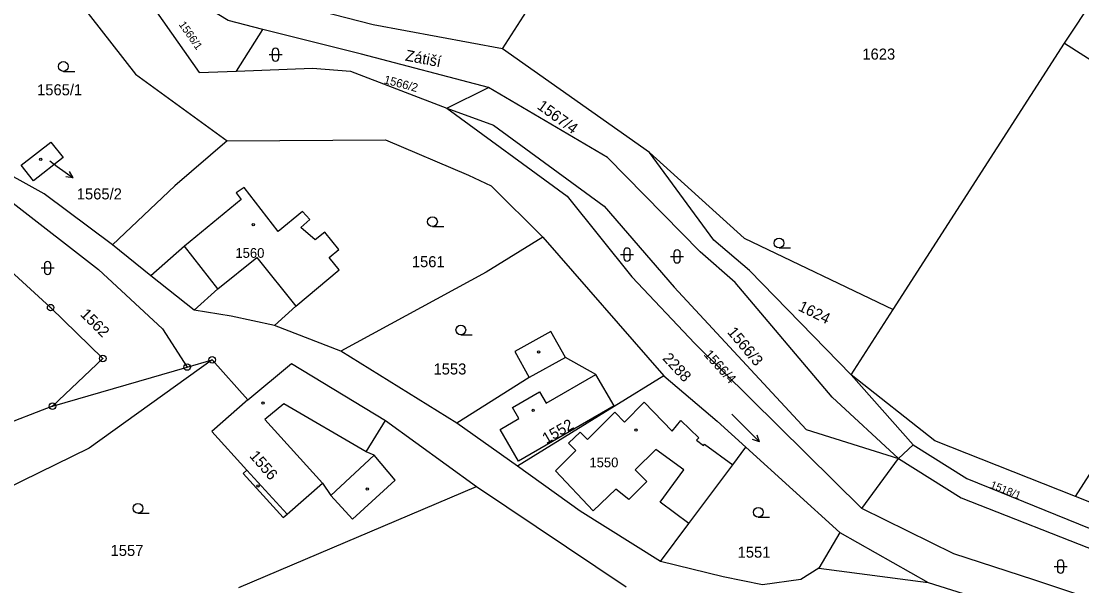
# Model space of a CAD drawing. Extents: x -504988 to -494607, y -1123820 to -1114018.
# Drawn here: x -498628 to -498464.5, y -1118625.4 to -1118538.5 of the extents above; entities that cross this region are included whole.
import ezdxf

# ---------------------------------------------------------------- set-up
doc = ezdxf.new("R2010")
doc.units = 0
for name, color, linetype in [('Hranice parcel', 7, 'Continuous'), ('Parcelní čísla', 7, 'Continuous'), ('Pop  PČ popisy', 7, 'Continuous'), ('Vnitřní kresba', 7, 'Continuous'), ('Značky bodu BP', 7, 'Continuous'), ('Značky budov', 7, 'Continuous'), ('Značky kultur', 7, 'Continuous')]:
    doc.layers.add(name, color=color, linetype=linetype)

msp = doc.modelspace()

# ---------------------------------------------------------------- linework, layer by layer
at = {"layer": 'Hranice parcel'}
for p, q in [((-498467.19, -1118541.85), (-498438.02, -1118497.36)), ((-498553.84, -1118542.73), (-498536.31, -1118515.48)), ((-498594.84, -1118546.13), (-498590.76, -1118539.72)), ((-498493.61, -1118582.86), (-498467.19, -1118541.85)), ((-498531.18, -1118558.66), (-498553.84, -1118542.73)), ((-498562.39, -1118551.87), (-498555.98, -1118548.66)), ((-498608.04, -1118577.67), (-498613.95, -1118572.9)), ((-498547.59, -1118571.7), (-498528.97, -1118593.08)), ((-498601.37, -1118582.99), (-498608.04, -1118577.67)), ((-498500.11, -1118592.95), (-498493.61, -1118582.86)), ((-498560.87, -1118600.4), (-498578.76, -1118589.29)), ((-498602.42, -1118591.73), (-498598.58, -1118590.62)), ((-498598.58, -1118590.62), (-498593.08, -1118596.78)), ((-498623.18, -1118597.76), (-498602.42, -1118591.73)), ((-498528.97, -1118593.08), (-498536.61, -1118597.79)), ((-498500.11, -1118592.95), (-498490.51, -1118603.72)), ((-498623.18, -1118597.76), (-498731.48, -1118639.52)), ((-498536.61, -1118597.79), (-498551.53, -1118607)), ((-498571.84, -1118599.96), (-498557.84, -1118610.15)), ((-498551.53, -1118607), (-498560.87, -1118600.4)), ((-498465.5, -1118611.68), (-498459.22, -1118601.8)), ((-498516.3, -1118604.08), (-498501.82, -1118617.2)), ((-498492.78, -1118605.8), (-498490.51, -1118603.72)), ((-498498.47, -1118613.5), (-498492.78, -1118605.8)), ((-498594.47, -1118625.69), (-498557.84, -1118610.15)), ((-498557.84, -1118610.15), (-498534.78, -1118625.58)), ((-498460.62, -1118613.6), (-498465.5, -1118611.68))]:
    msp.add_line(p, q, dxfattribs=at)
for points in [[(-498628.29, -1118523.67), (-498610.39, -1118546.62), (-498596.28, -1118556.88)], [(-498613.72, -1118527.63), (-498600.57, -1118546.34), (-498594.84, -1118546.13)], [(-498590.76, -1118539.72), (-498596.13, -1118538.36), (-498613.72, -1118527.63)], [(-498553.84, -1118542.73), (-498573.75, -1118539), (-498588.01, -1118535.39)], [(-498555.98, -1118548.66), (-498575.56, -1118543.56), (-498590.76, -1118539.72)], [(-498467.19, -1118541.85), (-498440.81, -1118558.67), (-498436.61, -1118561.28), (-498416.29, -1118573.52)], [(-498594.84, -1118546.13), (-498583.11, -1118545.7), (-498577.25, -1118546.14), (-498562.39, -1118551.87)], [(-498492.78, -1118605.8), (-498503, -1118596.38), (-498517.97, -1118578.73), (-498523.34, -1118574), (-498537.62, -1118559.44), (-498555.98, -1118548.66)], [(-498562.39, -1118551.87), (-498555.22, -1118554.46), (-498538.17, -1118566.96), (-498527.35, -1118579.42), (-498507.01, -1118601.35), (-498492.78, -1118605.8)], [(-498562.39, -1118551.87), (-498543.85, -1118565.43), (-498533.92, -1118577.84), (-498524.17, -1118588.09), (-498498.47, -1118613.5)], [(-498613.95, -1118572.9), (-498624.48, -1118565.04), (-498640.93, -1118555.96)], [(-498596.28, -1118556.88), (-498571.88, -1118556.75), (-498559.06, -1118562.15), (-498555.57, -1118563.8), (-498547.59, -1118571.7)], [(-498621.52, -1118559.45), (-498626.1, -1118563.06), (-498627.99, -1118560.63), (-498623.46, -1118557.08), (-498621.52, -1118559.45)], [(-498596.28, -1118556.88), (-498604.35, -1118563.8), (-498613.95, -1118572.9)], [(-498500.11, -1118592.95), (-498515.76, -1118576.84), (-498521.25, -1118572.18), (-498531.18, -1118558.66)], [(-498531.18, -1118558.66), (-498516.56, -1118571.87), (-498493.61, -1118582.86)], [(-498640.13, -1118567.36), (-498635.48, -1118563.36), (-498629.26, -1118566.47), (-498616.08, -1118576.68), (-498606.24, -1118585.82), (-498602.42, -1118591.73)], [(-498601.37, -1118582.99), (-498597.7, -1118579.67), (-498591.68, -1118574.85), (-498585.66, -1118582.35), (-498579, -1118576.77), (-498580.55, -1118574.84), (-498579.04, -1118573.63), (-498581.2, -1118570.93), (-498582.71, -1118572.14), (-498584.92, -1118570.25), (-498583.54, -1118569.02), (-498584.66, -1118567.75), (-498588.42, -1118570.85), (-498593.64, -1118564.06), (-498594.88, -1118564.9), (-498594.11, -1118565.9), (-498602.82, -1118573.13), (-498608.04, -1118577.67)], [(-498640.13, -1118567.36), (-498623.47, -1118582.58), (-498615.43, -1118590.41), (-498623.18, -1118597.76)], [(-498547.59, -1118571.7), (-498556.37, -1118577.1), (-498578.76, -1118589.29)], [(-498578.76, -1118589.29), (-498588.97, -1118585.31), (-498595.67, -1118583.87), (-498601.37, -1118582.99)], [(-498536.61, -1118597.79), (-498536.64, -1118597.73), (-498539.43, -1118592.87), (-498544.12, -1118590.25), (-498546.38, -1118586.26), (-498551.95, -1118589.35), (-498549.73, -1118593.36), (-498560.87, -1118600.4)], [(-498598.58, -1118590.62), (-498617.52, -1118604.22), (-498638.36, -1118614.4)], [(-498593.08, -1118596.78), (-498586.37, -1118591.18), (-498571.84, -1118599.96)], [(-498528.97, -1118593.08), (-498520.72, -1118600.07), (-498516.3, -1118604.08)], [(-498465.5, -1118611.68), (-498487.22, -1118603.1), (-498500.11, -1118592.95)], [(-498593.08, -1118596.78), (-498598.63, -1118601.65), (-498593.21, -1118607.6), (-498593.8, -1118608.13), (-498587.62, -1118614.9), (-498587.03, -1118614.39), (-498581.58, -1118609.61), (-498580.26, -1118611.5), (-498576.97, -1118615.14), (-498570.38, -1118609.17), (-498573.61, -1118605.29), (-498574.84, -1118604.8), (-498571.84, -1118599.96)], [(-498529.46, -1118621.71), (-498525.1, -1118615.81), (-498518.34, -1118606.8), (-498516.3, -1118604.08)], [(-498490.51, -1118603.72), (-498482.24, -1118608.88), (-498459.84, -1118618.01), (-498447.81, -1118622.46)], [(-498529.46, -1118621.71), (-498541.88, -1118613.95), (-498551.53, -1118607)], [(-498397.36, -1118651.48), (-498414.18, -1118646.46), (-498428.55, -1118639.42), (-498448.66, -1118632.24), (-498471.96, -1118624.49), (-498484.29, -1118620.5), (-498498.47, -1118613.5)], [(-498501.82, -1118617.2), (-498505.09, -1118622.72), (-498507.84, -1118624.45), (-498513.75, -1118625.27), (-498519.82, -1118624.04), (-498529.46, -1118621.71)], [(-498501.82, -1118617.2), (-498488.24, -1118624.93), (-498474.8, -1118629.14), (-498449.89, -1118637.22), (-498430.76, -1118643.48), (-498418.65, -1118648.69), (-498402.2, -1118654.84)]]:
    msp.add_lwpolyline(points, dxfattribs=at)
at = {"layer": 'Pop  PČ popisy'}
for p, q in [((-498623.61, -1118559.98), (-498622.45, -1118560.83)), ((-498622.45, -1118560.83), (-498620.02, -1118562.59)), ((-498620.02, -1118562.59), (-498620.54, -1118561.6)), ((-498620.02, -1118562.59), (-498621.13, -1118562.41))]:
    msp.add_line(p, q, dxfattribs=at)
at = {"layer": 'Vnitřní kresba'}
for p, q in [((-498597.7, -1118579.67), (-498602.82, -1118573.13)), ((-498585.66, -1118582.35), (-498588.97, -1118585.31)), ((-498544.12, -1118590.25), (-498549.73, -1118593.36)), ((-498547.11, -1118597.29), (-498539.43, -1118592.87)), ((-498552.31, -1118597.95), (-498548.12, -1118595.54)), ((-498548.12, -1118595.54), (-498547.11, -1118597.29)), ((-498587.54, -1118597.42), (-498590.44, -1118599.8)), ((-498574.84, -1118604.8), (-498587.54, -1118597.42)), ((-498535.03, -1118600.2), (-498531.98, -1118597.15)), ((-498531.98, -1118597.15), (-498527.68, -1118601.63)), ((-498551.31, -1118599.68), (-498552.31, -1118597.95)), ((-498536.64, -1118597.73), (-498551.37, -1118606.21)), ((-498540.75, -1118602.87), (-498536.52, -1118598.69)), ((-498536.52, -1118598.69), (-498535.03, -1118600.2)), ((-498590.44, -1118599.8), (-498581.58, -1118609.61)), ((-498554.18, -1118601.33), (-498551.31, -1118599.68)), ((-498527.68, -1118601.63), (-498526.35, -1118599.98)), ((-498526.35, -1118599.98), (-498523.55, -1118602.62)), ((-498551.37, -1118606.21), (-498554.18, -1118601.33)), ((-498543.64, -1118603.46), (-498541.85, -1118601.76)), ((-498541.85, -1118601.76), (-498540.75, -1118602.87)), ((-498542.5, -1118604.6), (-498543.64, -1118603.46)), ((-498523.55, -1118602.62), (-498523.92, -1118603.01)), ((-498523.92, -1118603.01), (-498522.85, -1118603.83)), ((-498522.85, -1118603.83), (-498522.67, -1118603.59)), ((-498522.67, -1118603.59), (-498518.34, -1118606.8)), ((-498580.26, -1118611.5), (-498573.61, -1118605.29)), ((-498545.67, -1118607.73), (-498542.5, -1118604.6)), ((-498530.18, -1118604.44), (-498533.36, -1118607.59)), ((-498525.88, -1118607.57), (-498530.18, -1118604.44)), ((-498492.78, -1118605.8), (-498483.16, -1118611.89)), ((-498593.21, -1118607.6), (-498587.03, -1118614.39)), ((-498539.83, -1118613.87), (-498545.67, -1118607.73)), ((-498533.36, -1118607.59), (-498531.59, -1118609.38)), ((-498529.52, -1118612.57), (-498525.88, -1118607.57)), ((-498536.34, -1118610.55), (-498539.83, -1118613.87)), ((-498534.37, -1118612.16), (-498536.34, -1118610.55)), ((-498531.59, -1118609.38), (-498534.37, -1118612.16)), ((-498483.16, -1118611.89), (-498460.9, -1118620.59)), ((-498525.1, -1118615.81), (-498529.52, -1118612.57)), ((-498505.09, -1118622.72), (-498488.24, -1118624.93))]:
    msp.add_line(p, q, dxfattribs=at)
at = {"layer": 'Značky bodu BP'}
for centre, radius in [((-498623.47, -1118582.58), 0.5), ((-498623.47, -1118582.58), 0.0303), ((-498615.43, -1118590.41), 0.5), ((-498615.43, -1118590.41), 0.0303), ((-498598.58, -1118590.62), 0.5), ((-498598.58, -1118590.62), 0.0303), ((-498602.42, -1118591.73), 0.5), ((-498602.42, -1118591.73), 0.0303), ((-498623.18, -1118597.76), 0.5), ((-498623.18, -1118597.76), 0.0303)]:
    msp.add_circle(centre, radius, dxfattribs=at)
at = {"layer": 'Značky budov'}
for centre in [(-498624.99, -1118559.73), (-498592.24, -1118569.79), (-498548.26, -1118589.41), (-498590.73, -1118597.28), (-498549.1, -1118598.42), (-498533.26, -1118601.44), (-498591.53, -1118610.05), (-498574.68, -1118610.52)]:
    msp.add_circle(centre, 0.175, dxfattribs=at)
at = {"layer": 'Značky kultur'}
for p, q in [((-498589.81, -1118543.6), (-498587.81, -1118543.6)), ((-498589.31, -1118543.1), (-498589.31, -1118544.1)), ((-498588.31, -1118544.1), (-498588.31, -1118543.1)), ((-498621.5, -1118546.18), (-498619.75, -1118546.18)), ((-498564.62, -1118570.1), (-498562.87, -1118570.1)), ((-498535.63, -1118574.4), (-498533.63, -1118574.4)), ((-498535.13, -1118573.9), (-498535.13, -1118574.9)), ((-498534.13, -1118574.9), (-498534.13, -1118573.9)), ((-498527.93, -1118574.7), (-498525.93, -1118574.7)), ((-498527.43, -1118574.2), (-498527.43, -1118575.2)), ((-498526.43, -1118575.2), (-498526.43, -1118574.2)), ((-498511.21, -1118573.39), (-498509.46, -1118573.39)), ((-498624.43, -1118575.96), (-498624.43, -1118576.96)), ((-498623.43, -1118576.96), (-498623.43, -1118575.96)), ((-498624.93, -1118576.46), (-498622.93, -1118576.46)), ((-498560.25, -1118586.77), (-498558.5, -1118586.77)), ((-498518.48, -1118599.01), (-498514.24, -1118603.25)), ((-498514.24, -1118603.25), (-498514.58, -1118602.2)), ((-498514.24, -1118603.25), (-498515.29, -1118602.91)), ((-498610.02, -1118614.25), (-498608.27, -1118614.25)), ((-498514.41, -1118614.85), (-498512.66, -1118614.85)), ((-498468.31, -1118621.96), (-498468.31, -1118622.96)), ((-498467.31, -1118622.96), (-498467.31, -1118621.96)), ((-498468.81, -1118622.46), (-498466.81, -1118622.46))]:
    msp.add_line(p, q, dxfattribs=at)
for centre in [(-498621.5, -1118545.43), (-498564.62, -1118569.35), (-498511.21, -1118572.64), (-498560.25, -1118586.02), (-498610.02, -1118613.5), (-498514.41, -1118614.1)]:
    msp.add_circle(centre, 0.75, dxfattribs=at)
for centre, start, end in [((-498588.81, -1118543.1), 0, 180), ((-498588.81, -1118544.1), 180, 359.9879), ((-498534.63, -1118573.9), 0, 180), ((-498526.93, -1118574.2), 0, 180), ((-498623.93, -1118575.96), 0, 180), ((-498534.63, -1118574.9), 180, 359.9879), ((-498526.93, -1118575.2), 180, 359.9879), ((-498623.93, -1118576.96), 180, 359.9879), ((-498467.81, -1118621.96), 0, 180), ((-498467.81, -1118622.96), 180, 359.9879)]:
    msp.add_arc(centre, 0.5, start, end, dxfattribs=at)

# ---------------------------------------------------------------- texts
at = {"layer": 'Parcelní čísla'}
for s, height, rotation, p in [('1566/1', 1.2, 305, (-498603.78, -1118538.97)), ('1566/2', 1.3, 345, (-498572.2, -1118548.01)), ('1567/4', 1.7, 324, (-498548.62, -1118551.83)), ('1562', 1.7, 315, (-498619.01, -1118583.72)), ('1624', 1.7, 334, (-498508.39, -1118582.95)), ('1566/3', 1.7, 310, (-498519.28, -1118586.4)), ('1566/4', 1.5, 312, (-498522.89, -1118589.87)), ('2288', 1.7, 313, (-498529.27, -1118590.48)), ('1552', 1.7, 30, (-498547.08, -1118603.62)), ('1556', 1.7, 311, (-498592.93, -1118605.48)), ('1518/1', 1.2, 338, (-498478.77, -1118610.32))]:
    msp.add_text(s, height=height, rotation=rotation, dxfattribs=at).set_placement(p)
for s, height, p in [('1623', 1.7, (-498498.36, -1118544.37)), ('1565/1', 1.7, (-498625.56, -1118549.87)), ('1565/2', 1.7, (-498619.44, -1118565.91)), ('1560', 1.5, (-498594.99, -1118574.91)), ('1561', 1.7, (-498567.8, -1118576.35)), ('1553', 1.7, (-498564.46, -1118592.88)), ('1550', 1.5, (-498540.43, -1118607.17)), ('1557', 1.7, (-498614.23, -1118620.83)), ('1551', 1.7, (-498517.59, -1118621.1))]:
    msp.add_text(s, height=height, dxfattribs=at).set_placement(p)
at = {"layer": 'Pop  PČ popisy'}
msp.add_text('Zátiší', height=1.7, rotation=349, dxfattribs=at).set_placement((-498568.92, -1118544.5))

doc.saveas('drawing.dxf')
